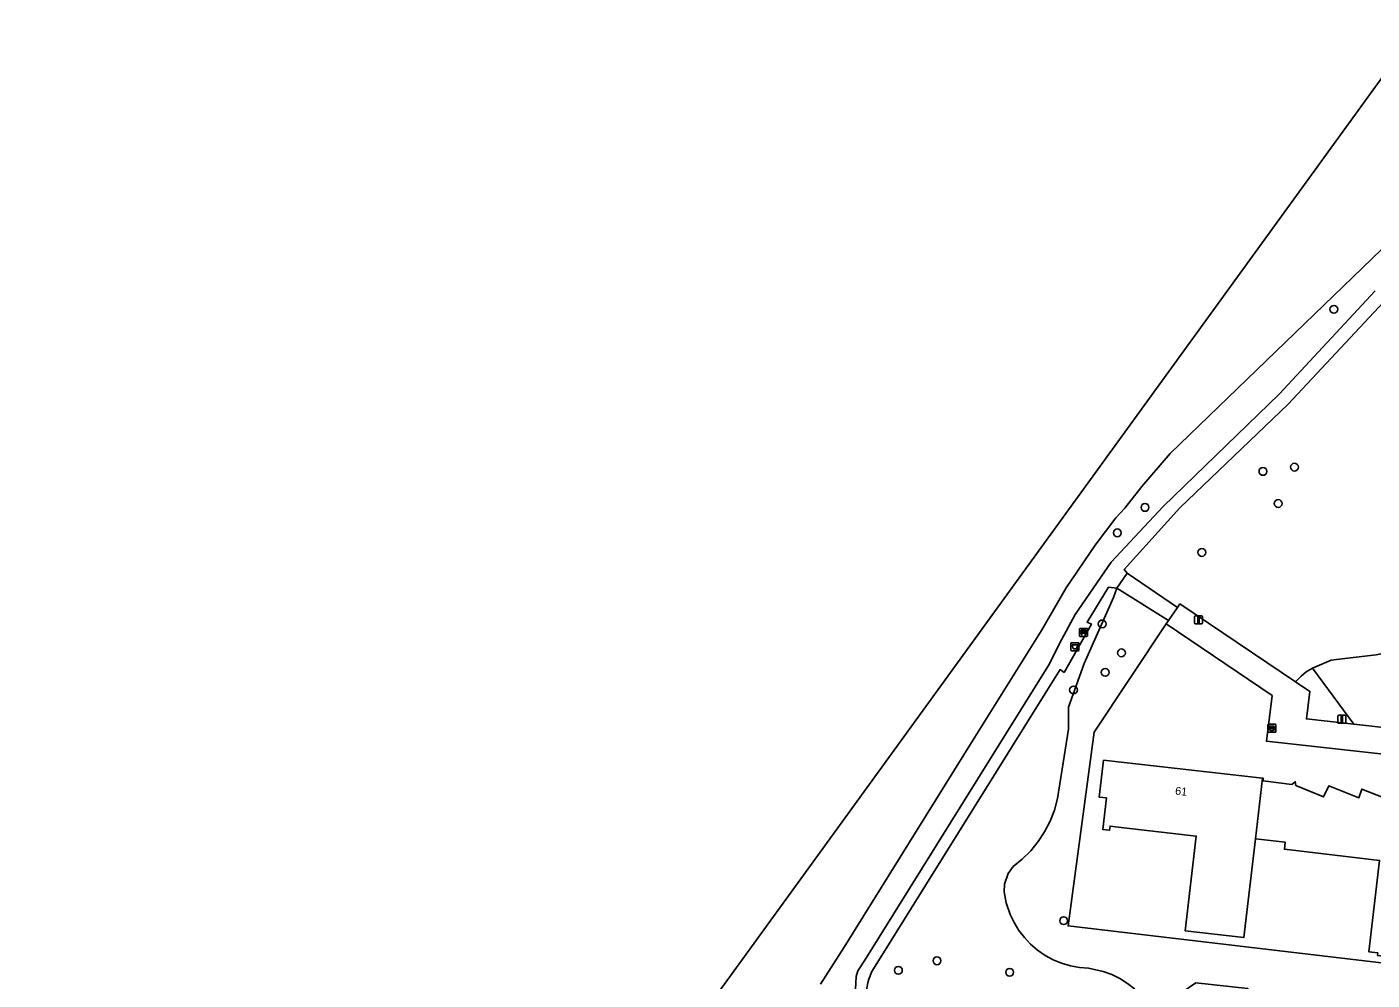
# Model space of a CAD drawing. Extents: x 162396 to 163643, y 386452 to 387406.
# Drawn here: x 162747.7 to 162915.8, y 387046.4 to 387165.6 of the extents above; entities that cross this region are included whole.
import ezdxf

# ---------------------------------------------------------------- set-up
doc = ezdxf.new("R2010")
doc.units = 0
for name, color, linetype in [('IMGEO_Afvalbak', 7, 'Continuous'), ('IMGEO_Bank', 7, 'Continuous'), ('IMGEO_Boom', 7, 'Continuous'), ('IMGEO_Brandkraan', 7, 'Continuous'), ('IMGEO_Erf', 7, 'Continuous'), ('IMGEO_Groenvoorziening', 7, 'Continuous'), ('IMGEO_Lichtmast', 7, 'Continuous'), ('IMGEO_Meer_plas_ven_vijver', 7, 'Continuous'), ('IMGEO_Pand', 7, 'Continuous'), ('IMGEO_Pand_nummerreeks', 7, 'Continuous'), ('IMGEO_Voetpad_halfverhard', 7, 'Continuous'), ('IMGEO_Voetpad_open', 7, 'Continuous')]:
    doc.layers.add(name, color=color, linetype=linetype)

msp = doc.modelspace()

# ---------------------------------------------------------------- linework, layer by layer
at = {"layer": 'IMGEO_Afvalbak'}
for p, q in [((162878.2, 387087.68), (162878.2, 387088.48)), ((162878.2, 387088.48), (162878.2, 387087.68)), ((162878.3, 387088.58), (162879.09, 387088.58)), ((162879.09, 387088.58), (162878.3, 387088.58)), ((162879.19, 387088.48), (162879.19, 387087.68)), ((162879.19, 387087.68), (162879.19, 387088.48)), ((162879.09, 387087.58), (162878.3, 387087.58)), ((162878.3, 387087.58), (162879.09, 387087.58))]:
    msp.add_line(p, q, dxfattribs=at)
msp.add_lwpolyline([(162878.34, 387088.3), (162879.04, 387088.3), (162878.89, 387087.83), (162878.49, 387087.83), (162878.34, 387088.3)], dxfattribs=at)
for centre, start, end in [((162878.3, 387088.48), 90, 180), ((162878.3, 387088.48), 90, 180), ((162879.09, 387088.48), 0, 90), ((162879.09, 387088.48), 360, 90), ((162878.3, 387087.68), 180, 270), ((162878.3, 387087.68), 180, 270), ((162879.09, 387087.68), 270, 0), ((162879.09, 387087.68), 270, 0)]:
    msp.add_arc(centre, 0.1, start, end, dxfattribs=at)
at = {"layer": 'IMGEO_Bank'}
for p, q in [((162879.28, 387089.44), (162879.28, 387090.28)), ((162879.28, 387090.28), (162879.28, 387089.44)), ((162879.35, 387090.36), (162880.19, 387090.36)), ((162880.19, 387090.36), (162879.35, 387090.36)), ((162880.28, 387090.29), (162880.28, 387089.45)), ((162880.28, 387089.45), (162880.28, 387090.29)), ((162880.2, 387089.36), (162879.36, 387089.36)), ((162879.36, 387089.36), (162880.2, 387089.36)), ((162879.97, 387089.76), (162879.58, 387089.76)), ((162879.59, 387089.87), (162879.59, 387089.97)), ((162879.63, 387089.97), (162879.63, 387089.87)), ((162879.92, 387089.98), (162879.64, 387089.98)), ((162879.64, 387089.86), (162879.92, 387089.86)), ((162879.92, 387089.87), (162879.92, 387089.97)), ((162879.97, 387089.97), (162879.97, 387089.87))]:
    msp.add_line(p, q, dxfattribs=at)
for points in [[(162879.58, 387089.98), (162879.49, 387089.98), (162879.49, 387090.14), (162880.06, 387090.14), (162880.06, 387089.98), (162879.97, 387089.98)], [(162879.52, 387089.76), (162879.38, 387089.76), (162879.49, 387089.86), (162879.58, 387089.86)], [(162879.57, 387089.75), (162879.57, 387089.55), (162879.53, 387089.55), (162879.53, 387089.75)], [(162879.97, 387089.86), (162880.06, 387089.86), (162880.17, 387089.76), (162880.03, 387089.76)], [(162880.02, 387089.75), (162880.02, 387089.55), (162879.98, 387089.55), (162879.98, 387089.75)]]:
    msp.add_lwpolyline(points, dxfattribs=at)
for centre, radius, start, end in [((162879.35, 387090.28), 0.0779, 92.4484, 184.2845), ((162879.35, 387090.28), 0.0779, 92.4484, 184.2845), ((162880.2, 387090.28), 0.0779, 2.4484, 94.2845), ((162880.2, 387090.28), 0.0779, 2.4484, 94.2845), ((162879.35, 387089.44), 0.0779, 182.4484, 274.2845), ((162879.35, 387089.44), 0.0779, 182.4484, 274.2845), ((162879.52, 387089.75), 0.00671, 2.8957, 87.1043), ((162879.58, 387089.75), 0.00671, 92.8957, 177.1043), ((162879.58, 387089.97), 0.00671, 2.8957, 87.1043), ((162879.58, 387089.87), 0.00671, 272.8957, 357.1043), ((162879.64, 387089.97), 0.00671, 92.8957, 177.1043), ((162879.64, 387089.87), 0.00671, 182.8957, 267.1043), ((162879.92, 387089.97), 0.00671, 2.8957, 87.1043), ((162879.92, 387089.87), 0.00671, 272.8957, 357.1043), ((162879.97, 387089.97), 0.00671, 92.8957, 177.1043), ((162879.97, 387089.87), 0.00671, 182.8957, 267.1043), ((162879.97, 387089.75), 0.00671, 2.8957, 87.1043), ((162880.03, 387089.75), 0.00671, 92.8957, 177.1043), ((162880.2, 387089.44), 0.0779, 272.4484, 4.2845), ((162880.2, 387089.44), 0.0779, 272.4484, 4.2845)]:
    msp.add_arc(centre, radius, start, end, dxfattribs=at)
at = {"layer": 'IMGEO_Boom'}
for centre in [(162911.06, 387130.27), (162902.19, 387110), (162906.13, 387110.54), (162887.45, 387105.5), (162904.1, 387105.98), (162883.99, 387102.32), (162894.56, 387099.87), (162882.1, 387090.93), (162884.51, 387087.31), (162882.48, 387084.87), (162878.52, 387082.67), (162877.28, 387053.82), (162856.63, 387047.62), (162861.45, 387048.81), (162870.53, 387047.37)]:
    msp.add_circle(centre, 0.489, dxfattribs=at)
at = {"layer": 'IMGEO_Brandkraan'}
for p, q in [((162902.88, 387078.39), (162903.74, 387078.39)), ((162902.81, 387077.46), (162902.81, 387078.31)), ((162903.74, 387077.39), (162902.88, 387077.39)), ((162903.07, 387077.88), (162903.07, 387077.89)), ((162903.11, 387077.93), (162903.51, 387077.93)), ((162903.51, 387077.84), (162903.11, 387077.84)), ((162903.3, 387078.17), (162903.32, 387078.17)), ((162903.32, 387077.61), (162903.3, 387077.61)), ((162903.55, 387077.89), (162903.55, 387077.88)), ((162903.81, 387078.31), (162903.81, 387077.46))]:
    msp.add_line(p, q, dxfattribs=at)
for points in [[(162902.88, 387078.39), (162903.74, 387078.39)], [(162902.81, 387077.46), (162902.81, 387078.31)], [(162903.74, 387077.39), (162902.88, 387077.39)], [(162903.81, 387078.31), (162903.81, 387077.46)]]:
    msp.add_lwpolyline(points, dxfattribs=at)
for centre, radius, start, end in [((162902.89, 387078.31), 0.0765, 91.552, 178.448), ((162902.89, 387078.31), 0.0765, 91.552, 178.448), ((162903.73, 387078.31), 0.0765, 1.552, 88.448), ((162903.73, 387078.31), 0.0765, 1.552, 88.448), ((162902.89, 387077.46), 0.0765, 181.552, 268.448), ((162902.89, 387077.46), 0.0765, 181.552, 268.448), ((162903.11, 387077.89), 0.0403, 85.8775, 175.7526), ((162903.11, 387077.88), 0.0366, 178.938, 274.7102), ((162903.51, 387077.89), 0.0386, 1.7309, 96.639), ((162903.51, 387077.89), 0.043, 264.8664, 352.4533), ((162903.73, 387077.46), 0.0765, 271.552, 358.448), ((162903.73, 387077.46), 0.0765, 271.552, 358.448)]:
    msp.add_arc(centre, radius, start, end, dxfattribs=at)
for centre, major_axis, ratio, start_param, end_param in [((162903.3, 387077.89), (-0.387, 0.002), 0.722429, 4.712389, 7.853982), ((162903.32, 387077.89), (-0.39, 0.002), 0.717154, 1.570796, 4.712389)]:
    msp.add_ellipse(centre, major_axis=major_axis, ratio=ratio, start_param=start_param, end_param=end_param, dxfattribs=at)
at = {"layer": 'IMGEO_Erf'}
for points in [[(162927.63, 387072.84), (162927, 387073.55), (162902.63, 387076.25), (162903.34, 387081.97), (162890.09, 387090.95), (162881.1, 387077.39), (162877.84, 387053.17), (162920.17, 387048.16), (162920.31, 387049.38), (162918.06, 387049.64), (162918.02, 387049.3), (162916.51, 387049.48), (162916.55, 387049.79), (162915.44, 387049.92), (162916.78, 387061.36), (162904.87, 387062.75), (162904.97, 387063.62), (162901.26, 387064.05), (162899.82, 387051.7), (162892.47, 387052.56), (162893.85, 387064.4)], [(162893.85, 387064.4), (162884.82, 387065.45), (162883.09, 387065.66), (162883.03, 387065.13), (162882.17, 387065.23), (162882.62, 387069.17), (162881.74, 387069.28), (162882.28, 387073.89), (162902.13, 387071.65), (162902.24, 387071.64), (162902.2, 387071.29), (162905.8, 387070.87), (162906.22, 387071.2), (162906.31, 387070.71), (162909.78, 387069.3), (162910.42, 387070.68), (162914.18, 387069.2), (162914.55, 387070.27), (162918.38, 387068.76)]]:
    msp.add_lwpolyline(points, dxfattribs=at)
at = {"layer": 'IMGEO_Groenvoorziening'}
for points in [[(162945.85, 387165.59), (162890.58, 387112.23), (162887.05, 387108.12), (162884.94, 387105.4), (162883.8, 387104.2), (162881.24, 387100.79), (162877.58, 387095.45), (162874.5, 387090.09), (162865.99, 387076.42), (162849.85, 387050.53), (162846.89, 387045.9)], [(162851.15, 387042.93), (162851.37, 387046.85), (162851.57, 387047.53), (162852.42, 387048.9), (162875.51, 387085.95), (162876.77, 387088.49), (162878.71, 387092.1), (162883.22, 387098.66), (162889.74, 387105.63), (162904.23, 387119.65), (162916.2, 387132.58)], [(162917.24, 387131.18), (162905.35, 387118.41), (162891.79, 387105.45), (162884.85, 387097.74), (162885.24, 387097.28), (162891.5, 387092.98), (162891.81, 387093.44), (162895.4, 387091.02), (162906.28, 387083.69), (162906.95, 387084.39), (162907.61, 387084.95), (162908.39, 387085.41), (162910.73, 387086.41), (162912.44, 387086.62), (162916.34, 387087.08)], [(162877.03, 387048.5), (162875.97, 387048.94), (162874.97, 387049.48), (162874.03, 387050.13), (162873.16, 387050.87), (162872.37, 387051.7), (162871.68, 387052.6), (162871.08, 387053.58), (162870.59, 387054.61), (162870.1, 387056.06), (162869.83, 387057.44), (162869.9, 387058.38), (162870.35, 387059.71), (162870.96, 387060.59), (162872.11, 387061.52), (162873.17, 387062.56), (162874.1, 387063.71), (162874.91, 387064.95), (162875.59, 387066.27), (162876.13, 387067.66), (162876.51, 387069.09), (162876.79, 387070.95), (162877.9, 387077.76), (162877.9, 387080.53), (162879.84, 387085.98), (162883.5, 387094.24), (162883.93, 387095.39), (162882.89, 387095.53), (162880.21, 387091.16), (162880.76, 387090.92), (162877.33, 387084.87), (162876.83, 387085.22), (162874.96, 387082.23), (162853.5, 387047.79)], [(162920.17, 387048.16), (162877.84, 387053.17), (162881.1, 387077.39), (162890.09, 387090.95), (162890.38, 387091.34), (162883.93, 387095.39), (162883.5, 387094.24), (162879.84, 387085.98), (162877.9, 387080.53), (162877.9, 387077.76), (162876.79, 387070.95), (162876.51, 387069.09), (162876.13, 387067.66), (162875.59, 387066.27), (162874.91, 387064.95), (162874.1, 387063.71), (162873.17, 387062.56), (162872.11, 387061.52), (162870.96, 387060.59), (162870.35, 387059.71), (162869.9, 387058.38), (162869.83, 387057.44), (162870.1, 387056.06), (162870.59, 387054.61), (162871.08, 387053.58), (162871.68, 387052.6), (162872.37, 387051.7), (162873.16, 387050.87), (162874.03, 387050.13), (162874.97, 387049.48), (162875.97, 387048.94), (162877.03, 387048.5), (162878.12, 387048.18), (162879.25, 387047.97), (162880.39, 387047.88), (162882.23, 387047.48), (162883.29, 387047.09), (162884.3, 387046.59), (162885.26, 387045.98)], [(162852.61, 387044.2), (162852.67, 387041.78), (162864.63, 387034.2), (162865.04, 387034.78), (162882.82, 387023.55), (162882.44, 387020.73), (162892.92, 387019.49), (162893.58, 387025.17), (162898.92, 387024.53), (162900.29, 387045.35), (162893.79, 387046.07), (162888.82, 387042.62), (162886.15, 387045.28), (162885.26, 387045.98), (162884.3, 387046.59), (162883.29, 387047.09), (162882.23, 387047.48), (162880.39, 387047.88), (162879.25, 387047.97), (162878.12, 387048.18), (162877.03, 387048.5)]]:
    msp.add_lwpolyline(points, dxfattribs=at)
for points in [[(162923.95, 387077.23), (162924.24, 387079.92), (162918.72, 387087.82), (162917.33, 387087.28), (162916.34, 387087.08), (162912.44, 387086.62), (162910.73, 387086.41), (162908.39, 387085.41), (162913.55, 387078.39)], [(162913.55, 387078.39), (162908.39, 387085.41), (162907.61, 387084.95), (162906.95, 387084.39), (162906.28, 387083.69), (162908.06, 387082.49), (162907.62, 387079.05)]]:
    msp.add_lwpolyline(points, close=True, dxfattribs=at)
msp.add_arc((162859.25, 387044.46), 6.64, 149.9797, 182.2861, dxfattribs=at)
at = {"layer": 'IMGEO_Lichtmast'}
for p, q in [((162893.65, 387091.05), (162893.65, 387091.85)), ((162893.65, 387091.85), (162893.65, 387091.05)), ((162893.75, 387091.95), (162894.53, 387091.95)), ((162894.53, 387091.95), (162893.75, 387091.95)), ((162894.63, 387091.85), (162894.63, 387091.05)), ((162894.63, 387091.05), (162894.63, 387091.85)), ((162894.53, 387090.95), (162893.75, 387090.95)), ((162893.75, 387090.95), (162894.53, 387090.95)), ((162911.55, 387078.6), (162911.55, 387079.4)), ((162911.55, 387079.4), (162911.55, 387078.6)), ((162911.65, 387079.5), (162912.44, 387079.5)), ((162912.44, 387079.5), (162911.65, 387079.5)), ((162912.44, 387078.5), (162911.65, 387078.5)), ((162911.65, 387078.5), (162912.44, 387078.5)), ((162912.54, 387079.4), (162912.54, 387078.6)), ((162912.54, 387078.6), (162912.54, 387079.4))]:
    msp.add_line(p, q, dxfattribs=at)
for points in [[(162894.07, 387091.83), (162894.22, 387091.83), (162894.22, 387091.08), (162894.07, 387091.08), (162894.07, 387091.83)], [(162911.97, 387079.38), (162912.12, 387079.38), (162912.12, 387078.63), (162911.97, 387078.63), (162911.97, 387079.38)]]:
    msp.add_lwpolyline(points, dxfattribs=at)
for centre, start, end in [((162893.75, 387091.85), 90, 180), ((162893.75, 387091.85), 90, 180), ((162894.53, 387091.85), 0, 90), ((162894.53, 387091.85), 360, 90), ((162893.75, 387091.05), 180, 270), ((162893.75, 387091.05), 180, 270), ((162894.53, 387091.05), 270, 0), ((162894.53, 387091.05), 270, 0), ((162911.65, 387079.4), 90, 180), ((162911.65, 387079.4), 90, 180), ((162911.65, 387078.6), 180, 270), ((162911.65, 387078.6), 180, 270), ((162912.44, 387079.4), 0, 90), ((162912.44, 387079.4), 360, 90), ((162912.44, 387078.6), 270, 0), ((162912.44, 387078.6), 270, 0)]:
    msp.add_arc(centre, 0.1, start, end, dxfattribs=at)
at = {"layer": 'IMGEO_Meer_plas_ven_vijver'}
for points in [[(162846.89, 387045.9), (162849.85, 387050.53), (162865.99, 387076.42), (162874.5, 387090.09), (162877.58, 387095.45), (162881.24, 387100.79), (162883.8, 387104.2), (162884.94, 387105.4), (162887.05, 387108.12), (162890.58, 387112.23), (162945.85, 387165.59)], [(162918.38, 387161.06), (162747.7, 386925.61)]]:
    msp.add_lwpolyline(points, dxfattribs=at)
at = {"layer": 'IMGEO_Pand'}
msp.add_lwpolyline([(162902.13, 387071.65), (162882.28, 387073.89), (162881.74, 387069.28), (162882.62, 387069.17), (162882.17, 387065.23), (162883.03, 387065.13), (162883.09, 387065.66), (162884.82, 387065.45), (162893.85, 387064.4), (162892.47, 387052.56), (162899.82, 387051.7), (162901.26, 387064.05)], close=True, dxfattribs=at)
msp.add_lwpolyline([(162918.38, 387068.76), (162914.55, 387070.27), (162914.18, 387069.2), (162910.42, 387070.68), (162909.78, 387069.3), (162906.31, 387070.71), (162906.22, 387071.2), (162905.8, 387070.87), (162902.2, 387071.29), (162902.24, 387071.64), (162902.13, 387071.65), (162901.26, 387064.05), (162904.97, 387063.62), (162904.87, 387062.75), (162916.78, 387061.36), (162915.44, 387049.92), (162916.55, 387049.79)], dxfattribs=at)
at = {"layer": 'IMGEO_Voetpad_halfverhard'}
for points in [[(162916.2, 387132.58), (162904.23, 387119.65), (162889.74, 387105.63), (162883.22, 387098.66), (162878.71, 387092.1), (162876.77, 387088.49), (162875.51, 387085.95), (162852.42, 387048.9), (162851.57, 387047.53), (162851.37, 387046.85), (162851.15, 387042.93)], [(162874.96, 387082.23), (162876.83, 387085.22), (162877.33, 387084.87), (162880.76, 387090.92), (162880.21, 387091.16), (162882.89, 387095.53), (162883.93, 387095.39), (162885.24, 387097.28), (162884.85, 387097.74), (162891.79, 387105.45), (162905.35, 387118.41), (162917.24, 387131.18)], [(162853.5, 387047.79), (162874.96, 387082.23)]]:
    msp.add_lwpolyline(points, dxfattribs=at)
msp.add_arc((162859.25, 387044.46), 6.64, 149.9797, 182.2861, dxfattribs=at)
at = {"layer": 'IMGEO_Voetpad_open'}
for points in [[(162885.24, 387097.28), (162883.93, 387095.39), (162890.38, 387091.34), (162891.5, 387092.98)], [(162948.7, 387074.47), (162947.33, 387074.62), (162938.66, 387075.6), (162927.42, 387076.85), (162923.95, 387077.23), (162913.55, 387078.39), (162907.62, 387079.05), (162908.06, 387082.49), (162906.28, 387083.69), (162895.4, 387091.02), (162891.81, 387093.44), (162891.5, 387092.98), (162890.38, 387091.34), (162890.09, 387090.95), (162903.34, 387081.97), (162902.63, 387076.25), (162927, 387073.55), (162936.77, 387072.41), (162941.17, 387071.89), (162964.24, 387069.48), (162965.98, 387072.59)]]:
    msp.add_lwpolyline(points, close=True, dxfattribs=at)

# ---------------------------------------------------------------- texts
at = {"layer": 'IMGEO_Pand_nummerreeks'}
msp.add_text('61', height=1, rotation=353.5542, dxfattribs=at).set_placement((162891.18, 387069.59))

doc.saveas('drawing.dxf')
